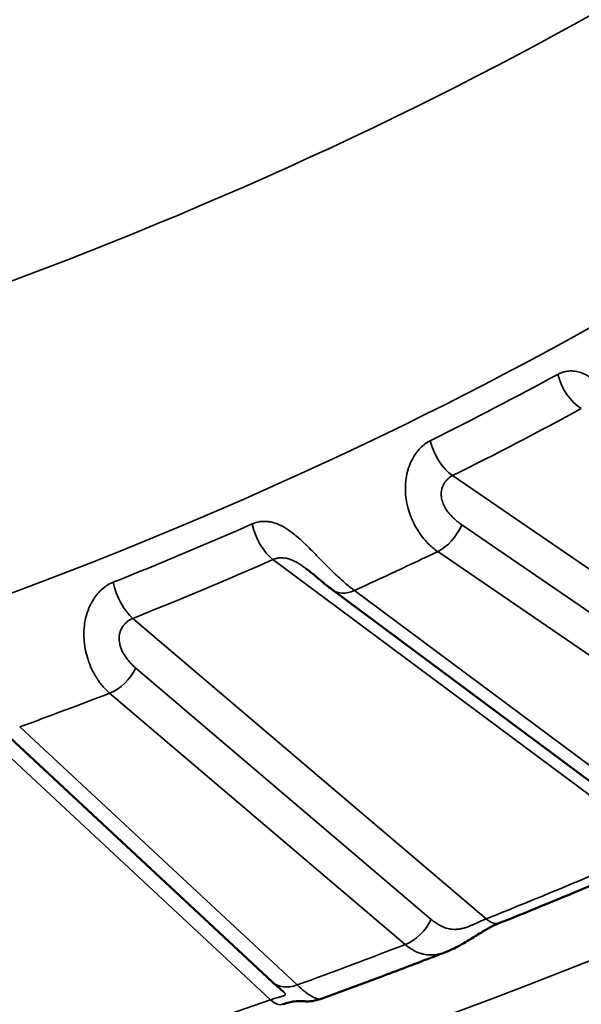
# Model space of a CAD drawing. Header units: millimetres. Extents: x 50 to 3176, y 50 to 2109.
# Tile 485 of 656: x 1909.36 to 1912.45, y 437.95 to 443.36. Entities that reach past the tile are written whole.
import ezdxf

# ---------------------------------------------------------------- set-up
doc = ezdxf.new("R2010")
doc.units = ezdxf.units.MM
doc.header["$LTSCALE"] = 10
doc.layers.add('Visible (ISO)', color=7, linetype='Continuous', lineweight=50)
doc.layers.add('Visible Narrow (ISO)', color=7, linetype='Continuous', lineweight=35)

msp = doc.modelspace()

# ---------------------------------------------------------------- linework, layer by layer
at = {"layer": 'Visible (ISO)'}
for p, q in [((1911.084, 440.2279), (1912.8562, 438.91)), ((1910.7524, 438.0751), (1909.2285, 439.4927)), ((1911.7077, 438.2402), (1911.7078, 438.2402)), ((1911.0148, 437.9803), (1911.0148, 437.9803))]:
    msp.add_line(p, q, dxfattribs=at)
for points, knots in [([(1911.084, 440.2279), (1911.0676, 440.24), (1911.0508, 440.2534), (1911.0187, 440.2797), (1911.0035, 440.2925), (1910.9716, 440.3191), (1910.9544, 440.3333), (1910.9371, 440.3461)], [0, 0, 0, 0, 0.00735092, 0.00735092, 0.01359061, 0.01359061, 0.0201089, 0.0201089, 0.0201089, 0.0201089]), ([(1912.0014, 438.3989), (1912.0661, 438.4247), (1912.1306, 438.4507), (1912.2591, 438.503), (1912.3232, 438.5294), (1912.4509, 438.5824), (1912.5145, 438.6091), (1912.6414, 438.6629), (1912.7046, 438.6899), (1912.8305, 438.7443), (1912.8933, 438.7717), (1912.9558, 438.7993)], [6.10235963, 6.10235963, 6.10235963, 6.10235963, 6.11185805, 6.11185805, 6.12135647, 6.12135647, 6.13085488, 6.13085488, 6.1403533, 6.1403533, 6.14985171, 6.14985171, 6.14985171, 6.14985171]), ([(1912.0014, 438.3989), (1911.986, 438.3928), (1911.9689, 438.3848), (1911.9339, 438.3664), (1911.9158, 438.3558), (1911.8771, 438.3325), (1911.8563, 438.3193), (1911.8076, 438.2895), (1911.7795, 438.2732), (1911.7367, 438.2523), (1911.7223, 438.2459), (1911.7077, 438.2402)], [0, 0, 0, 0, 0.00632164, 0.00632164, 0.01263861, 0.01263861, 0.01993033, 0.01993033, 0.02994602, 0.02994602, 0.03494963, 0.03494963, 0.03494963, 0.03494963]), ([(1911.0148, 437.9803), (1911.0615, 437.9972), (1911.1081, 438.0142), (1911.201, 438.0483), (1911.2474, 438.0654), (1911.34, 438.0999), (1911.3862, 438.1172), (1911.4784, 438.152), (1911.5244, 438.1695), (1911.6162, 438.2047), (1911.662, 438.2224), (1911.7077, 438.2402)], [6.05712047, 6.05712047, 6.05712047, 6.05712047, 6.06378614, 6.06378614, 6.07045181, 6.07045181, 6.07711748, 6.07711748, 6.08378315, 6.08378315, 6.09044882, 6.09044882, 6.09044882, 6.09044882]), ([(1910.8132, 438.0224), (1910.8132, 438.0224), (1910.8128, 438.0227), (1910.8113, 438.024), (1910.8098, 438.0252), (1910.8052, 438.029), (1910.8016, 438.0319), (1910.7904, 438.0412), (1910.7819, 438.0485), (1910.7665, 438.0622), (1910.7596, 438.0684), (1910.7524, 438.0751)], [0.0020741, 0.0020741, 0.0020741, 0.0020741, 0.00321694, 0.00321694, 0.00487961, 0.00487961, 0.00769392, 0.00769392, 0.01279114, 0.01279114, 0.01656047, 0.01656047, 0.01656047, 0.01656047]), ([(1911.0148, 437.9803), (1911.0055, 437.977), (1910.9959, 437.9743), (1910.9775, 437.9705), (1910.9686, 437.9694), (1910.9546, 437.9683), (1910.9491, 437.9681), (1910.9381, 437.9681), (1910.9329, 437.9683), (1910.9254, 437.9687), (1910.9227, 437.9689), (1910.9166, 437.9693), (1910.9138, 437.9695), (1910.9017, 437.97), (1910.8904, 437.9702), (1910.8648, 437.9668), (1910.8555, 437.9651), (1910.8345, 437.9601), (1910.8224, 437.9566), (1910.8097, 437.9521)], [0, 0, 0, 0, 0.00302134, 0.00302134, 0.00580568, 0.00580568, 0.00770619, 0.00770619, 0.0101099, 0.0101099, 0.01223827, 0.01223827, 0.01578944, 0.01578944, 0.02614571, 0.02614571, 0.03087484, 0.03087484, 0.03583475, 0.03583475, 0.03583475, 0.03583475])]:
    msp.add_open_spline(points, degree=3, knots=knots, dxfattribs=at)
at = {"layer": 'Visible Narrow (ISO)'}
for p, q in [((1913.9723, 439.3319), (1911.743, 440.8564)), ((1913.6577, 439.3104), (1911.7934, 440.5852)), ((1911.6611, 440.4391), (1913.5254, 439.1642)), ((1910.756, 440.3949), (1912.8752, 438.819)), ((1912.9756, 438.9072), (1911.2033, 440.2251)), ((1911.9273, 438.4214), (1909.9862, 440.072)), ((1911.6253, 438.4185), (1910.002, 439.7989)), ((1909.8587, 439.6611), (1911.482, 438.2807)), ((1908.983, 439.6149), (1910.7433, 437.9775)), ((1910.8887, 438.0582), (1909.3647, 439.4758))]:
    msp.add_line(p, q, dxfattribs=at)
msp.add_ellipse((1897.9031, 449.9779), major_axis=(26.1573, 0), ratio=0.57735, dxfattribs=at)
for centre, major_axis, ratio, start_param, end_param in [((1897.9031, 450.3755), (-25.6575, 0), 0.57735, 6.264668, 9.443295), ((1897.9031, 452.9173), (-20, 0), 0.57735, 2.126969, 2.585418), ((1897.9031, 452.1008), (-21, 0), 0.57735, 2.126969, 2.585343), ((1897.9031, 450.3862), (21, 0), 0.57735, 5.278608, 5.716966), ((1897.9031, 450.2501), (21.0286, 0), 0.57735, 5.423001, 5.467853), ((1912.4501, 441.3873), (-0.0955, 0.1757), 0.559812, 1.139761, 2.37072), ((1897.9031, 450.1412), (21.2172, 0), 0.57735, 5.423001, 5.467853), ((1911.743, 441.0197), (0.089, -0.1791), 0.532599, 4.301526, 5.532485), ((1897.9031, 450.2501), (21.0286, 0), 0.57735, 5.318282, 5.363133), ((1910.756, 440.5582), (-0.0805, 0.1831), 0.494616, 1.184077, 2.415036), ((1911.6611, 440.6024), (-0.1129, -0.1651), 0.623867, 0.831203, 1.878401), ((1897.9031, 449.9779), (21.5, 0), 0.57735, 5.37937, 5.406765), ((1897.9031, 450.1412), (21.2172, 0), 0.57735, 5.318282, 5.363133), ((1909.9862, 440.2353), (0.0743, -0.1857), 0.464991, 4.341821, 5.57278), ((1911.2033, 440.3884), (-0.1193, -0.1605), 0.64494, 0, 0.856362), ((1909.8587, 439.8244), (-0.1296, -0.1524), 0.675509, 0.899482, 1.94668), ((1897.9031, 449.9779), (21.5, 0), 0.57735, 5.27465, 5.302045), ((1897.9031, 450.1412), (-24.6727, 0), 0.57735, 2.175369, 2.222861), ((1911.482, 438.444), (0.1296, 0.1524), 0.675508, 4.041075, 5.088272), ((1911.9273, 438.5847), (0.0741, -0.1858), 0.464105, 5.57323, 6.283185), ((1897.9031, 449.9779), (-24.3898, 0), 0.57735, 2.13225, 2.16126), ((1910.8887, 438.2215), (-0.1362, -0.1464), 0.693747, 6.283185, 7.213204), ((1897.9031, 450.1412), (-24.6727, 0), 0.57735, 1.023452, 2.118141), ((1910.7433, 438.1408), (0.0664, -0.1887), 0.424923, 5.591554, 6.283187)]:
    msp.add_ellipse(centre, major_axis=major_axis, ratio=ratio, start_param=start_param, end_param=end_param, dxfattribs=at)
for points, knots in [([(1912.8962, 441.0812), (1912.8769, 441.0927), (1912.8571, 441.1058), (1912.8234, 441.13), (1912.8099, 441.1402), (1912.7892, 441.1564), (1912.7822, 441.162), (1912.7605, 441.1797), (1912.7458, 441.1922), (1912.7252, 441.2101), (1912.7192, 441.2153), (1912.7002, 441.2321), (1912.6872, 441.2437), (1912.6669, 441.262), (1912.6595, 441.2688), (1912.6399, 441.2864), (1912.6278, 441.2973), (1912.6083, 441.3145), (1912.6008, 441.321), (1912.5802, 441.3386), (1912.5673, 441.3492), (1912.5491, 441.3633), (1912.5436, 441.3675), (1912.5242, 441.3816), (1912.5108, 441.3905), (1912.4941, 441.4003), (1912.4903, 441.4024), (1912.4743, 441.4109), (1912.4623, 441.4163), (1912.4469, 441.4217), (1912.443, 441.423), (1912.4286, 441.4271), (1912.4183, 441.4291), (1912.4041, 441.4305), (1912.4, 441.4308), (1912.3857, 441.4311), (1912.3759, 441.4302), (1912.3631, 441.4278), (1912.3597, 441.4271), (1912.3463, 441.4236), (1912.3365, 441.42), (1912.325, 441.4143), (1912.3229, 441.4132), (1912.3208, 441.4121)], [0, 0, 0, 0, 0.0909091, 0.0909091, 0.1509618, 0.1509618, 0.1818182, 0.1818182, 0.246234, 0.246234, 0.2727273, 0.2727273, 0.330169, 0.330169, 0.3636364, 0.3636364, 0.4190151, 0.4190151, 0.4545455, 0.4545455, 0.517221, 0.517221, 0.5454545, 0.5454545, 0.6159758, 0.6159758, 0.6363636, 0.6363636, 0.7045179, 0.7045179, 0.7272727, 0.7272727, 0.7913147, 0.7913147, 0.8181818, 0.8181818, 0.885258, 0.885258, 0.9090909, 0.9090909, 0.9833211, 0.9833211, 1, 1, 1, 1]), ([(1911.62, 441.0478), (1911.6103, 441.0429), (1911.6007, 441.0371), (1911.5892, 441.0285), (1911.587, 441.0268), (1911.5765, 441.0183), (1911.5681, 441.0104), (1911.5572, 440.9984), (1911.5544, 440.9952), (1911.5441, 440.9827), (1911.5369, 440.9726), (1911.5273, 440.9569), (1911.5245, 440.952), (1911.5152, 440.9345), (1911.5091, 440.921), (1911.502, 440.9013), (1911.5002, 440.8959), (1911.4937, 440.8744), (1911.4899, 440.8573), (1911.4865, 440.8343), (1911.4859, 440.829), (1911.4837, 440.8078), (1911.4831, 440.7913), (1911.4838, 440.7665), (1911.4843, 440.7585), (1911.4864, 440.735), (1911.4887, 440.7195), (1911.4938, 440.6944), (1911.4961, 440.6847), (1911.5033, 440.659), (1911.5086, 440.6432), (1911.5182, 440.6193), (1911.5219, 440.611), (1911.5335, 440.5865), (1911.5421, 440.5707), (1911.5554, 440.5496), (1911.5594, 440.5435), (1911.573, 440.5241), (1911.583, 440.5114), (1911.5988, 440.4936), (1911.6041, 440.4878), (1911.626, 440.4658), (1911.6432, 440.4514), (1911.6611, 440.4391)], [0, 0, 0, 0, 0.0741392, 0.0741392, 0.0909091, 0.0909091, 0.1581575, 0.1581575, 0.1818182, 0.1818182, 0.245635, 0.245635, 0.2727273, 0.2727273, 0.3394334, 0.3394334, 0.3636364, 0.3636364, 0.4340394, 0.4340394, 0.4545455, 0.4545455, 0.5160527, 0.5160527, 0.5454545, 0.5454545, 0.6011716, 0.6011716, 0.6363636, 0.6363636, 0.695142, 0.695142, 0.7272727, 0.7272727, 0.7916538, 0.7916538, 0.8181818, 0.8181818, 0.8787809, 0.8787809, 0.9090909, 0.9090909, 1, 1, 1, 1]), ([(1911.743, 440.8564), (1911.7346, 440.8522), (1911.727, 440.8471), (1911.7202, 440.8412), (1911.7138, 440.8357), (1911.7082, 440.8296), (1911.7033, 440.823), (1911.7026, 440.8222), (1911.702, 440.8213), (1911.7014, 440.8205), (1911.7003, 440.8189), (1911.6992, 440.8173), (1911.6982, 440.8157), (1911.6955, 440.8116), (1911.6931, 440.8073), (1911.691, 440.8029), (1911.6892, 440.7991), (1911.6876, 440.7953), (1911.6862, 440.7914), (1911.685, 440.7879), (1911.6839, 440.7843), (1911.6831, 440.7807), (1911.6817, 440.7751), (1911.6809, 440.7693), (1911.6805, 440.7633), (1911.6804, 440.7615), (1911.6803, 440.7598), (1911.6803, 440.758), (1911.6802, 440.7509), (1911.6808, 440.7436), (1911.682, 440.7363), (1911.6823, 440.7346), (1911.6826, 440.7329), (1911.6829, 440.7313), (1911.684, 440.7259), (1911.6853, 440.7206), (1911.6869, 440.7153), (1911.6884, 440.7105), (1911.6901, 440.7057), (1911.6919, 440.7011), (1911.693, 440.6984), (1911.6941, 440.6957), (1911.6953, 440.6931), (1911.6987, 440.6857), (1911.7024, 440.6787), (1911.7065, 440.6721), (1911.7113, 440.6646), (1911.7165, 440.6574), (1911.7226, 440.6501), (1911.7256, 440.6465), (1911.7288, 440.6429), (1911.7322, 440.6392), (1911.735, 440.6361), (1911.738, 440.633), (1911.7411, 440.6299), (1911.7484, 440.6226), (1911.7565, 440.6151), (1911.7653, 440.6076), (1911.7673, 440.6059), (1911.7694, 440.6041), (1911.7715, 440.6024), (1911.7784, 440.5967), (1911.7857, 440.5909), (1911.7934, 440.5852)], [0, 0, 0, 0, 0.088359, 0.088359, 0.088359, 0.170433, 0.170433, 0.170433, 0.181041, 0.181041, 0.181041, 0.2, 0.2, 0.2, 0.249046, 0.249046, 0.249046, 0.29008, 0.29008, 0.29008, 0.326789, 0.326789, 0.326789, 0.383275, 0.383275, 0.383275, 0.4, 0.4, 0.4, 0.465844, 0.465844, 0.465844, 0.481054, 0.481054, 0.481054, 0.529279, 0.529279, 0.529279, 0.573631, 0.573631, 0.573631, 0.6, 0.6, 0.6, 0.674023, 0.674023, 0.674023, 0.757899, 0.757899, 0.757899, 0.8, 0.8, 0.8, 0.835079, 0.835079, 0.835079, 0.917587, 0.917587, 0.917587, 0.936774, 0.936774, 0.936774, 1, 1, 1, 1]), ([(1911.2033, 440.2251), (1911.1862, 440.2377), (1911.1685, 440.252), (1911.1383, 440.278), (1911.1261, 440.289), (1911.1073, 440.3064), (1911.101, 440.3125), (1911.0812, 440.3314), (1911.0677, 440.3447), (1911.0487, 440.3638), (1911.0431, 440.3695), (1911.0255, 440.3873), (1911.0134, 440.3997), (1910.9943, 440.4192), (1910.9873, 440.4264), (1910.9688, 440.4452), (1910.9572, 440.4567), (1910.9385, 440.4751), (1910.9312, 440.4821), (1910.9112, 440.5009), (1910.8986, 440.5123), (1910.8806, 440.5275), (1910.875, 440.532), (1910.8557, 440.5473), (1910.8422, 440.557), (1910.8252, 440.5678), (1910.8214, 440.5701), (1910.8049, 440.5797), (1910.7926, 440.5857), (1910.7765, 440.5922), (1910.7725, 440.5936), (1910.7574, 440.5987), (1910.7465, 440.6013), (1910.7315, 440.6036), (1910.7271, 440.6041), (1910.7119, 440.6053), (1910.7014, 440.6051), (1910.6876, 440.6035), (1910.684, 440.603), (1910.6695, 440.6003), (1910.6589, 440.5973), (1910.6463, 440.5924), (1910.644, 440.5914), (1910.6417, 440.5904)], [0, 0, 0, 0, 0.0909091, 0.0909091, 0.1509618, 0.1509618, 0.1818182, 0.1818182, 0.246234, 0.246234, 0.2727273, 0.2727273, 0.330169, 0.330169, 0.3636364, 0.3636364, 0.4190151, 0.4190151, 0.4545455, 0.4545455, 0.517221, 0.517221, 0.5454545, 0.5454545, 0.6159758, 0.6159758, 0.6363636, 0.6363636, 0.7045179, 0.7045179, 0.7272727, 0.7272727, 0.7913147, 0.7913147, 0.8181818, 0.8181818, 0.885258, 0.885258, 0.9090909, 0.9090909, 0.9833211, 0.9833211, 1, 1, 1, 1]), ([(1910.9364, 440.3467), (1910.9358, 440.3471), (1910.9352, 440.3476), (1910.928, 440.3529), (1910.9211, 440.3578), (1910.9123, 440.3638), (1910.9105, 440.365), (1910.9023, 440.3704), (1910.8957, 440.3745), (1910.8881, 440.3789), (1910.887, 440.3795), (1910.8828, 440.3819), (1910.8796, 440.3836), (1910.8729, 440.387), (1910.8694, 440.3887), (1910.8599, 440.393), (1910.8539, 440.3953), (1910.8422, 440.3992), (1910.8365, 440.4007), (1910.8252, 440.403), (1910.8195, 440.4038), (1910.8138, 440.4043), (1910.8138, 440.4043), (1910.8076, 440.4048), (1910.8016, 440.4049), (1910.7891, 440.4041), (1910.7826, 440.4032), (1910.7697, 440.4003), (1910.7632, 440.3982), (1910.7566, 440.3952), (1910.7563, 440.3951), (1910.756, 440.3949)], [0.4151868, 0.4151868, 0.4151868, 0.4151868, 0.4206782, 0.4206782, 0.4850285, 0.4850285, 0.5014575, 0.5014575, 0.5608849, 0.5608849, 0.5709014, 0.5709014, 0.6, 0.6, 0.6325472, 0.6325472, 0.6893338, 0.6893338, 0.7443642, 0.7443642, 0.8, 0.8, 0.8006629, 0.8006629, 0.8610412, 0.8610412, 0.9272825, 0.9272825, 0.9963442, 0.9963442, 1, 1, 1, 1]), ([(1909.8788, 440.2704), (1909.8682, 440.2661), (1909.8578, 440.2609), (1909.8452, 440.253), (1909.8428, 440.2515), (1909.8312, 440.2436), (1909.822, 440.2363), (1909.8098, 440.225), (1909.8067, 440.222), (1909.7952, 440.2101), (1909.7871, 440.2005), (1909.7761, 440.1854), (1909.7729, 440.1807), (1909.7621, 440.1638), (1909.7549, 440.1507), (1909.7462, 440.1314), (1909.744, 440.1262), (1909.7358, 440.1051), (1909.7306, 440.0883), (1909.7255, 440.0656), (1909.7244, 440.0604), (1909.7206, 440.0393), (1909.7187, 440.0229), (1909.7175, 439.9982), (1909.7173, 439.9901), (1909.7175, 439.9665), (1909.7185, 439.951), (1909.7214, 439.9256), (1909.7229, 439.9158), (1909.7277, 439.8897), (1909.7317, 439.8736), (1909.7389, 439.8492), (1909.7418, 439.8407), (1909.7509, 439.8156), (1909.7579, 439.7994), (1909.7688, 439.7775), (1909.7721, 439.7712), (1909.7833, 439.7511), (1909.7917, 439.7377), (1909.8051, 439.719), (1909.8096, 439.713), (1909.8283, 439.6898), (1909.8432, 439.6743), (1909.8587, 439.6611)], [0, 0, 0, 0, 0.0741392, 0.0741392, 0.0909091, 0.0909091, 0.1581575, 0.1581575, 0.1818182, 0.1818182, 0.245635, 0.245635, 0.2727273, 0.2727273, 0.3394334, 0.3394334, 0.3636364, 0.3636364, 0.4340394, 0.4340394, 0.4545455, 0.4545455, 0.5160527, 0.5160527, 0.5454545, 0.5454545, 0.6011716, 0.6011716, 0.6363636, 0.6363636, 0.695142, 0.695142, 0.7272727, 0.7272727, 0.7916538, 0.7916538, 0.8181818, 0.8181818, 0.8787809, 0.8787809, 0.9090909, 0.9090909, 1, 1, 1, 1]), ([(1909.9862, 440.072), (1909.9771, 440.0684), (1909.9687, 440.0637), (1909.9611, 440.0583), (1909.954, 440.0532), (1909.9477, 440.0475), (1909.942, 440.0412), (1909.9412, 440.0404), (1909.9405, 440.0396), (1909.9398, 440.0388), (1909.9385, 440.0373), (1909.9372, 440.0358), (1909.936, 440.0342), (1909.9329, 440.0303), (1909.93, 440.0261), (1909.9274, 440.0218), (1909.9252, 440.0182), (1909.9232, 440.0145), (1909.9214, 440.0107), (1909.9198, 440.0073), (1909.9184, 440.0038), (1909.9172, 440.0002), (1909.9152, 439.9947), (1909.9138, 439.989), (1909.9128, 439.9831), (1909.9125, 439.9813), (1909.9122, 439.9795), (1909.912, 439.9777), (1909.9112, 439.9707), (1909.911, 439.9634), (1909.9114, 439.9561), (1909.9115, 439.9544), (1909.9116, 439.9527), (1909.9117, 439.951), (1909.9122, 439.9456), (1909.913, 439.9402), (1909.914, 439.9348), (1909.9149, 439.9299), (1909.916, 439.9251), (1909.9173, 439.9204), (1909.9181, 439.9176), (1909.9189, 439.9148), (1909.9198, 439.9121), (1909.9223, 439.9046), (1909.9251, 439.8975), (1909.9284, 439.8906), (1909.9322, 439.8828), (1909.9365, 439.8753), (1909.9415, 439.8677), (1909.944, 439.8639), (1909.9467, 439.8601), (1909.9496, 439.8563), (1909.952, 439.853), (1909.9545, 439.8498), (1909.9571, 439.8465), (1909.9633, 439.8387), (1909.9702, 439.8308), (1909.9777, 439.8228), (1909.9795, 439.821), (1909.9812, 439.8191), (1909.983, 439.8173), (1909.989, 439.8111), (1909.9953, 439.805), (1910.002, 439.7989)], [0, 0, 0, 0, 0.088359, 0.088359, 0.088359, 0.170434, 0.170434, 0.170434, 0.181041, 0.181041, 0.181041, 0.2, 0.2, 0.2, 0.249046, 0.249046, 0.249046, 0.29008, 0.29008, 0.29008, 0.32679, 0.32679, 0.32679, 0.383275, 0.383275, 0.383275, 0.4, 0.4, 0.4, 0.465844, 0.465844, 0.465844, 0.481054, 0.481054, 0.481054, 0.529279, 0.529279, 0.529279, 0.57363, 0.57363, 0.57363, 0.6, 0.6, 0.6, 0.674023, 0.674023, 0.674023, 0.757899, 0.757899, 0.757899, 0.8, 0.8, 0.8, 0.835079, 0.835079, 0.835079, 0.917587, 0.917587, 0.917587, 0.936774, 0.936774, 0.936774, 1, 1, 1, 1]), ([(1911.6253, 438.4185), (1911.6333, 438.4121), (1911.6411, 438.4062), (1911.6558, 438.3961), (1911.6627, 438.3918), (1911.6754, 438.3845), (1911.6813, 438.3814), (1911.6877, 438.3784), (1911.6884, 438.3781), (1911.695, 438.3751), (1911.7008, 438.3729), (1911.7076, 438.3706), (1911.7087, 438.3703), (1911.7152, 438.3684), (1911.7206, 438.3671), (1911.7286, 438.3656), (1911.7313, 438.3652), (1911.7369, 438.3646), (1911.7399, 438.3643), (1911.7487, 438.3637), (1911.7547, 438.3636), (1911.7675, 438.364), (1911.7743, 438.3646), (1911.7832, 438.366), (1911.7854, 438.3663), (1911.7936, 438.3678), (1911.7996, 438.3693), (1911.8077, 438.3716), (1911.8098, 438.3722), (1911.8192, 438.3751), (1911.8265, 438.3778), (1911.8402, 438.3833), (1911.8466, 438.3861), (1911.8583, 438.3913), (1911.8637, 438.3937), (1911.8694, 438.3962), (1911.8698, 438.3964), (1911.8754, 438.3989), (1911.8807, 438.4012), (1911.8907, 438.4056), (1911.8955, 438.4077), (1911.9049, 438.4118), (1911.9095, 438.4137), (1911.9185, 438.4176), (1911.9229, 438.4195), (1911.9273, 438.4214)], [0, 0, 0, 0, 0.0731458, 0.0731458, 0.1400411, 0.1400411, 0.2, 0.2, 0.2070436, 0.2070436, 0.2698271, 0.2698271, 0.2818221, 0.2818221, 0.3404761, 0.3404761, 0.368723, 0.368723, 0.4, 0.4, 0.4594717, 0.4594717, 0.5237071, 0.5237071, 0.5438326, 0.5438326, 0.6, 0.6, 0.6193872, 0.6193872, 0.6874645, 0.6874645, 0.7484728, 0.7484728, 0.8, 0.8, 0.8039097, 0.8039097, 0.855517, 0.855517, 0.9045181, 0.9045181, 0.952104, 0.952104, 0.9999999, 0.9999999, 0.9999999, 0.9999999]), ([(1911.482, 438.2807), (1911.4977, 438.2672), (1911.5141, 438.256), (1911.5422, 438.2413), (1911.5537, 438.2364), (1911.5711, 438.2308), (1911.5769, 438.2292), (1911.5953, 438.2251), (1911.608, 438.2236), (1911.6259, 438.2233), (1911.6311, 438.2234), (1911.6478, 438.2244), (1911.6595, 438.2261), (1911.6776, 438.2303), (1911.6842, 438.2321), (1911.6964, 438.236), (1911.702, 438.238), (1911.7077, 438.2402)], [0, 0, 0, 0, 0.0909091, 0.0909091, 0.1517786, 0.1517786, 0.1818182, 0.1818182, 0.2465761, 0.2465761, 0.2727273, 0.2727273, 0.3309788, 0.3309788, 0.3636364, 0.3636364, 0.3919068, 0.3919068, 0.3919068, 0.3919068]), ([(1911.0148, 437.9803), (1911.0142, 437.9801), (1911.0134, 437.9799), (1911.0101, 437.9796), (1911.0068, 437.98), (1911.0004, 437.9816), (1910.9979, 437.9824), (1910.9897, 437.9853), (1910.9835, 437.9882), (1910.9734, 437.9935), (1910.9703, 437.9953), (1910.9599, 438.0015), (1910.9523, 438.0065), (1910.9398, 438.0154), (1910.9353, 438.0188), (1910.9174, 438.0326), (1910.9034, 438.0446), (1910.8887, 438.0582)], [0.6145756, 0.6145756, 0.6145756, 0.6145756, 0.6363636, 0.6363636, 0.6944993, 0.6944993, 0.7272727, 0.7272727, 0.7907029, 0.7907029, 0.8181818, 0.8181818, 0.8771183, 0.8771183, 0.9090909, 0.9090909, 1, 1, 1, 1]), ([(1910.8114, 438.0239), (1910.8115, 438.0238), (1910.8116, 438.0238), (1910.8137, 438.0218), (1910.8155, 438.0199), (1910.8173, 438.018), (1910.8175, 438.0178), (1910.8188, 438.0163), (1910.8198, 438.0151), (1910.822, 438.0122), (1910.8231, 438.0105), (1910.8238, 438.0084), (1910.824, 438.0078), (1910.8243, 438.006), (1910.8241, 438.0047), (1910.8232, 438.0033), (1910.823, 438.003), (1910.8226, 438.0026), (1910.8224, 438.0024), (1910.8212, 438.0013), (1910.8197, 438.0004), (1910.8157, 437.9988), (1910.8132, 437.998), (1910.8075, 437.9964), (1910.8044, 437.9956), (1910.7988, 437.9942), (1910.7965, 437.9936), (1910.7928, 437.9926), (1910.7915, 437.9923), (1910.7861, 437.9908), (1910.7818, 437.9896), (1910.7725, 437.9868), (1910.7673, 437.9852), (1910.756, 437.9817), (1910.7498, 437.9796), (1910.7433, 437.9775)], [0.3379416, 0.3379416, 0.3379416, 0.3379416, 0.3397487, 0.3397487, 0.3927283, 0.3927283, 0.4, 0.4, 0.4380931, 0.4380931, 0.4982659, 0.4982659, 0.5197073, 0.5197073, 0.5757809, 0.5757809, 0.5905899, 0.5905899, 0.6, 0.6, 0.6536204, 0.6536204, 0.7108128, 0.7108128, 0.7649288, 0.7649288, 0.8, 0.8, 0.8188325, 0.8188325, 0.8750742, 0.8750742, 0.9351911, 0.9351911, 1, 1, 1, 1])]:
    msp.add_open_spline(points, degree=3, knots=knots, dxfattribs=at)

doc.saveas('drawing.dxf')
